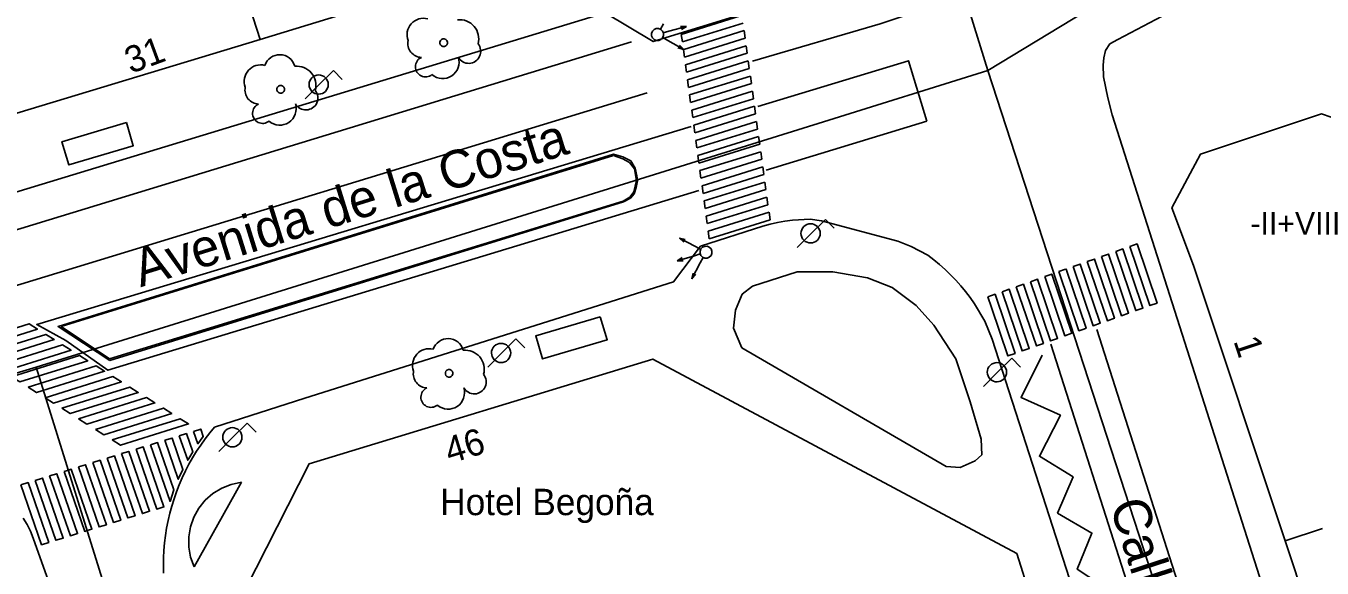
# Model space of a CAD drawing. Extents: x 282771 to 285132, y 4823109 to 4825496.
# Drawn here: x 284977.7 to 285063.7, y 4823877.9 to 4823913.8 of the extents above; entities that cross this region are included whole.
import ezdxf

# ---------------------------------------------------------------- set-up
doc = ezdxf.new("R2010")
doc.units = 0
for name, color, linetype in [('ACERA-BORDILLO', 7, 'Continuous'), ('ARBOL', 7, 'Continuous'), ('BORDILLO', 7, 'Continuous'), ('CALLE-EJE', 7, 'Continuous'), ('CALLE-TEXTO', 7, 'Continuous'), ('CARGA_DESCARGA', 7, 'Continuous'), ('EDIFICIO', 7, 'Continuous'), ('FAROLA', 7, 'Continuous'), ('MARQUESINA-BUS', 7, 'Continuous'), ('MEDIANERA', 7, 'Continuous'), ('NUM-LOCAL', 7, 'Continuous'), ('NUM-PORTAL', 7, 'Continuous'), ('PASO-PEATONES', 7, 'Continuous'), ('SEMAFORO', 7, 'Continuous'), ('SENAL-VIARIA', 7, 'Continuous'), ('TXT-ALTURA-EDIFICIO', 7, 'Continuous'), ('TXT-EDIFICIOS', 7, 'Continuous'), ('ZONA-VERDE', 7, 'Continuous')]:
    doc.layers.add(name, color=color, linetype=linetype)

msp = doc.modelspace()

# ---------------------------------------------------------------- linework, layer by layer
at = {"layer": 'ACERA-BORDILLO'}
for points in [[(285074.607, 4823937.821), (285055.673, 4823927.612), (285051.322, 4823925.111), (285046.619, 4823922.767), (285042.525, 4823920.823), (285038.676, 4823919.171), (285034.524, 4823917.507), (285019.316, 4823912.807), (285016.121, 4823914.704), (284974.158, 4823901.948)], [(285058.981, 4823917.614), (285050.149, 4823912.953), (285049.621, 4823912.648), (285049.347, 4823912.211), (285049.225, 4823911.734), (285049.175, 4823911.236), (285049.205, 4823910.465), (285049.498, 4823909.078), (285049.778, 4823907.948), (285073.317, 4823834.207), (285073.916, 4823833.218), (285074.637, 4823832.385), (285075.54, 4823831.695), (285076.515, 4823831.197), (285077.641, 4823830.943), (285078.514, 4823830.831)], [(285022.454, 4823899.232), (285026.598, 4823900.557), (285027.081, 4823900.686), (285027.569, 4823900.795), (285028.06, 4823900.886), (285028.555, 4823900.956), (285029.745, 4823901.02), (285030.485, 4823900.904), (285035.56, 4823899.571), (285036.437, 4823899.201), (285037.54, 4823898.636), (285037.938, 4823898.334), (285038.325, 4823898.017), (285038.699, 4823897.685), (285039.059, 4823897.339), (285039.406, 4823896.978), (285039.738, 4823896.605), (285040.055, 4823896.218), (285040.357, 4823895.819), (285040.642, 4823895.409), (285041.34, 4823894.246), (285041.82, 4823893.056), (285061.657, 4823831.567)], [(284986.808, 4823877.54), (284986.797, 4823878.04), (284986.805, 4823878.54), (284986.83, 4823879.039), (284986.873, 4823879.537), (284986.934, 4823880.034), (284987.013, 4823880.527), (284987.109, 4823881.018), (284987.223, 4823881.505), (284987.354, 4823881.987), (284987.502, 4823882.465), (284987.667, 4823882.937), (284987.849, 4823883.403), (284988.047, 4823883.861), (284988.262, 4823884.313), (284988.492, 4823884.757), (284988.739, 4823885.192), (284989, 4823885.618), (284989.277, 4823886.034), (284989.568, 4823886.441), (284989.874, 4823886.836), (284990.194, 4823887.221), (284996.192, 4823889.141), (285020.669, 4823896.867), (285022.454, 4823899.232)], [(284977.483, 4823881.183), (284977.745, 4823880.757), (284977.97, 4823880.31), (284978.157, 4823879.847), (284980.047, 4823874.527)]]:
    msp.add_lwpolyline(points, dxfattribs=at)
at = {"layer": 'ARBOL'}
for centre, major_axis, start_param, end_param in [((285004.068, 4823913.257), (0.605, 0.915), 0.330547, 2.514378), ((285006.458, 4823912.987), (0.702, 1.061), 5.035971, 6.969212), ((285003.958, 4823912.687), (-0.516, -0.78), 5.098214, 6.835399), ((285007.068, 4823912.157), (-0.44, -0.664), 5.80269, 9.119314), ((284994.518, 4823910.897), (0.574, 0.866), 5.570622, 8.114301), ((285004.198, 4823911.137), (-0.371, -0.56), 4.140687, 7.556921), ((285005.338, 4823911.437), (-0.599, -0.905), 6.151616, 8.751694), ((284993.258, 4823910.167), (0.606, 0.914), 0.330961, 2.514792), ((284995.648, 4823909.897), (0.703, 1.061), 5.036385, 6.969625), ((284993.148, 4823909.597), (-0.517, -0.78), 5.098628, 6.835813), ((284996.258, 4823909.067), (-0.44, -0.664), 5.803103, 9.119727), ((284993.388, 4823908.047), (-0.371, -0.56), 4.141101, 7.557334), ((284994.528, 4823908.347), (-0.6, -0.905), 6.15203, 8.752107), ((285004.435, 4823891.326), (0.606, 0.914), 0.330961, 2.514792), ((285005.695, 4823892.057), (0.574, 0.866), 5.570622, 8.114301), ((285006.825, 4823891.057), (0.703, 1.061), 5.036385, 6.969625), ((285004.325, 4823890.756), (-0.517, -0.78), 5.098628, 6.835813), ((285007.435, 4823890.227), (-0.44, -0.664), 5.803103, 9.119727), ((285004.565, 4823889.206), (-0.371, -0.56), 4.141101, 7.557334), ((285005.705, 4823889.506), (-0.6, -0.905), 6.15203, 8.752107)]:
    msp.add_ellipse(centre, major_axis=major_axis, ratio=0.999978, start_param=start_param, end_param=end_param, dxfattribs=at)
for centre in [(285005.398, 4823912.727), (284994.588, 4823909.637), (285005.765, 4823890.797)]:
    msp.add_ellipse(centre, major_axis=(0.141, 0.212), ratio=0.999978, dxfattribs=at)
at = {"layer": 'BORDILLO'}
msp.add_lwpolyline([(284983.25, 4823891.649), (285017.34, 4823902.181), (285017.802, 4823902.412), (285018.05, 4823902.714), (285018.193, 4823903.123), (285018.281, 4823903.567), (285018.228, 4823903.905), (285018.121, 4823904.402), (285017.82, 4823904.882), (285017.304, 4823905.149), (285016.683, 4823905.344), (284979.805, 4823893.891), (284983.25, 4823891.649)], dxfattribs=at)
at = {"layer": 'CALLE-EJE'}
for points in [[(284993.076, 4824067.163), (285041.518, 4823910.878)], [(285066.598, 4823926.088), (285041.518, 4823910.878)], [(285041.518, 4823910.878), (285030.628, 4823907.488), (284978.357, 4823891.197)], [(285070.357, 4823822.327), (285041.518, 4823910.878)], [(284978.357, 4823891.197), (284959.951, 4823885.69)], [(284996.257, 4823833.826), (284978.357, 4823891.197)]]:
    msp.add_lwpolyline(points, dxfattribs=at)
at = {"layer": 'CARGA_DESCARGA'}
msp.add_lwpolyline([(285045.131, 4823891.992), (285043.732, 4823889.193), (285046.343, 4823888.011), (285044.949, 4823885.29), (285047.187, 4823883.922), (285046.157, 4823881.523), (285048.434, 4823880.188), (285047.457, 4823877.807), (285049.713, 4823876.314), (285048.647, 4823874.075), (285050.797, 4823872.973), (285049.737, 4823870.684), (285052.192, 4823868.974), (285051.104, 4823866.517), (285053.342, 4823865.211), (285052.441, 4823862.661), (285055.083, 4823861.013), (285052.907, 4823860.422)], dxfattribs=at)
at = {"layer": 'EDIFICIO'}
for points in [[(284993.218, 4823912.947), (284977.078, 4823908.047), (284965.918, 4823904.667), (284962.808, 4823906.487), (284956.328, 4823927.837), (284951.658, 4823943.227), (284947.138, 4823958.077), (284942.478, 4823973.407), (284971.338, 4823982.218), (284963.159, 4824009.718), (284934.528, 4824000.188), (284928.689, 4824018.748), (284924.059, 4824033.508), (284925.889, 4824037.148), (284953.573, 4824046.162), (284952.624, 4824049.404), (284978.603, 4824056.507), (284987.449, 4824027.428), (284994.809, 4824003.878), (284998.168, 4823993.048), (285001.208, 4823983.278), (285004.118, 4823973.918), (285011.868, 4823949.008)], [(285011.868, 4823949.008), (284989.328, 4823942.167), (284990.338, 4823938.027), (284985.578, 4823936.597), (284993.218, 4823912.947)], [(284993.218, 4823912.947), (285000.098, 4823915.037), (285017.588, 4823920.408), (285019.358, 4823924.938), (285011.868, 4823949.008)], [(285075.797, 4823836.017), (285079.047, 4823834.457), (285098.417, 4823840.648), (285099.607, 4823844.108), (285096.087, 4823850.948), (285086.977, 4823868.678), (285078.538, 4823885.098), (285067.538, 4823906.683), (285063.684, 4823908.007), (285055.638, 4823905.329), (285053.754, 4823901.785), (285055.178, 4823897.938), (285061.257, 4823879.688), (285067.137, 4823862.017), (285073.137, 4823843.977), (285075.797, 4823836.017)], [(285056.797, 4823826.697), (285057.657, 4823827.387), (285058.407, 4823828.147), (285058.947, 4823829.067), (285059.007, 4823830.067), (285057.757, 4823833.967), (285055.927, 4823839.717), (285052.147, 4823851.547), (285044.357, 4823875.967), (285043.447, 4823878.837), (285019.288, 4823891.737), (284996.467, 4823884.797), (284990.127, 4823872.287), (284991.377, 4823867.427), (284991.597, 4823866.747), (284996.097, 4823853.537), (285000.487, 4823840.617)]]:
    msp.add_lwpolyline(points, dxfattribs=at)
at = {"layer": 'FAROLA'}
for p, q in [((284998.086, 4823910.885), (284997.146, 4823909.955)), ((284998.676, 4823910.295), (284998.086, 4823910.885)), ((284997.146, 4823909.955), (284996.216, 4823909.015)), ((285030.743, 4823901.009), (285029.803, 4823900.079)), ((285031.333, 4823900.419), (285030.743, 4823901.009)), ((285029.803, 4823900.079), (285028.873, 4823899.139)), ((285010.196, 4823893.073), (285009.256, 4823892.143)), ((285010.786, 4823892.483), (285010.196, 4823893.073)), ((285009.256, 4823892.143), (285008.326, 4823891.203)), ((285043.112, 4823891.796), (285042.172, 4823890.866)), ((285043.702, 4823891.206), (285043.112, 4823891.796)), ((285042.172, 4823890.866), (285041.242, 4823889.926)), ((284992.356, 4823887.481), (284991.416, 4823886.551)), ((284992.356, 4823887.481), (284991.416, 4823886.551)), ((284992.946, 4823886.891), (284992.356, 4823887.481)), ((284992.946, 4823886.891), (284992.356, 4823887.481)), ((284991.416, 4823886.551), (284990.486, 4823885.611)), ((284991.416, 4823886.551), (284990.486, 4823885.611))]:
    msp.add_line(p, q, dxfattribs=at)
msp.add_circle((284997.106, 4823909.955), 0.638, dxfattribs=at)
for centre, major_axis in [((285029.763, 4823900.079), (0.353, 0.531)), ((285009.216, 4823892.143), (0.353, 0.531)), ((285042.132, 4823890.866), (0.352, 0.532)), ((284991.376, 4823886.551), (0.353, 0.531)), ((284991.376, 4823886.551), (0.353, 0.531))]:
    msp.add_ellipse(centre, major_axis=major_axis, ratio=0.999978, dxfattribs=at)
at = {"layer": 'MARQUESINA-BUS'}
for points in [[(284984.342, 4823907.426), (284980.056, 4823906.154), (284980.51, 4823904.626), (284984.796, 4823905.898), (284984.342, 4823907.426)], [(285015.804, 4823894.552), (285011.518, 4823893.28), (285011.971, 4823891.752), (285016.258, 4823893.024), (285015.804, 4823894.552)]]:
    msp.add_lwpolyline(points, dxfattribs=at)
at = {"layer": 'MEDIANERA'}
msp.add_line((285061.257, 4823879.688), (285063.757, 4823880.488), dxfattribs=at)
msp.add_lwpolyline([(284984.288, 4823940.587), (284985.578, 4823936.597), (284993.218, 4823912.947)], dxfattribs=at)
at = {"layer": 'PASO-PEATONES'}
for p, q in [((285025.105, 4823914.504), (285021.179, 4823913.282)), ((285021.248, 4823912.78), (285025.281, 4823914.035)), ((285021.179, 4823913.282), (285021.248, 4823912.78)), ((285025.35, 4823913.532), (285021.338, 4823912.284)), ((285025.418, 4823913.03), (285025.35, 4823913.532)), ((285021.338, 4823912.284), (285021.317, 4823912.277)), ((285021.317, 4823912.277), (285021.386, 4823911.775)), ((285021.386, 4823911.775), (285025.418, 4823913.03)), ((285025.487, 4823912.528), (285021.455, 4823911.273)), ((285025.556, 4823912.026), (285025.487, 4823912.528)), ((285021.524, 4823910.771), (285025.556, 4823912.026)), ((285025.625, 4823911.523), (285021.592, 4823910.268)), ((285025.694, 4823911.021), (285025.625, 4823911.523)), ((285021.455, 4823911.273), (285021.524, 4823910.771)), ((285021.661, 4823909.766), (285025.694, 4823911.021)), ((285025.763, 4823910.519), (285021.73, 4823909.264)), ((285025.831, 4823910.017), (285025.763, 4823910.519)), ((285021.592, 4823910.268), (285021.661, 4823909.766)), ((285021.799, 4823908.762), (285025.831, 4823910.017)), ((285021.73, 4823909.264), (285021.799, 4823908.762)), ((285025.9, 4823909.515), (285021.868, 4823908.26)), ((285021.937, 4823907.757), (285025.969, 4823909.012)), ((285025.969, 4823909.012), (285025.9, 4823909.515)), ((285021.868, 4823908.26), (285021.937, 4823907.757)), ((285026.038, 4823908.51), (285022.005, 4823907.255)), ((285022.074, 4823906.753), (285026.107, 4823908.008)), ((285026.107, 4823908.008), (285026.038, 4823908.51)), ((285022.005, 4823907.255), (285022.074, 4823906.753)), ((285026.176, 4823907.506), (285022.143, 4823906.251)), ((285026.245, 4823907.003), (285026.176, 4823907.506)), ((285022.143, 4823906.251), (285022.212, 4823905.748)), ((285022.212, 4823905.748), (285026.245, 4823907.003)), ((285026.313, 4823906.501), (285022.281, 4823905.246)), ((285026.382, 4823905.999), (285026.313, 4823906.501)), ((285022.35, 4823904.744), (285026.382, 4823905.999)), ((285026.451, 4823905.497), (285022.418, 4823904.242)), ((285026.52, 4823904.995), (285026.451, 4823905.497)), ((285022.281, 4823905.246), (285022.35, 4823904.744)), ((285022.487, 4823903.739), (285026.52, 4823904.995)), ((285026.589, 4823904.492), (285022.556, 4823903.237)), ((285022.418, 4823904.242), (285022.487, 4823903.739)), ((285022.625, 4823902.735), (285026.658, 4823903.99)), ((285022.556, 4823903.237), (285022.625, 4823902.735)), ((285026.726, 4823903.488), (285022.694, 4823902.233)), ((285022.763, 4823901.731), (285026.795, 4823902.986)), ((285026.795, 4823902.986), (285026.726, 4823903.488)), ((285022.694, 4823902.233), (285022.763, 4823901.731)), ((285026.864, 4823902.483), (285022.832, 4823901.228)), ((285022.9, 4823900.726), (285026.933, 4823901.981)), ((285026.933, 4823901.981), (285026.864, 4823902.483)), ((285022.832, 4823901.228), (285022.9, 4823900.726)), ((285027.002, 4823901.479), (285022.969, 4823900.224)), ((285027.071, 4823900.977), (285027.002, 4823901.479)), ((285022.969, 4823900.224), (285023.038, 4823899.722)), ((285023.038, 4823899.722), (285027.071, 4823900.977))]:
    msp.add_line(p, q, dxfattribs=at)
msp.add_lwpolyline([(285026.658, 4823903.99), (285026.635, 4823904.155), (285026.589, 4823904.492)], dxfattribs=at)
for points in [[(285050.962, 4823899.212), (285051.433, 4823899.379), (285052.761, 4823895.453), (285052.29, 4823895.286)], [(285049.076, 4823898.543), (285049.548, 4823898.71), (285050.876, 4823894.785), (285050.405, 4823894.618)], [(285050.019, 4823898.877), (285050.49, 4823899.045), (285051.819, 4823895.119), (285051.347, 4823894.952)], [(285046.248, 4823897.541), (285046.626, 4823897.675), (285046.72, 4823897.707), (285048.048, 4823893.782), (285047.909, 4823893.733), (285047.577, 4823893.615)], [(285047.191, 4823897.875), (285047.662, 4823898.042), (285048.991, 4823894.116), (285048.519, 4823893.949)], [(285048.134, 4823898.209), (285048.605, 4823898.376), (285049.933, 4823894.45), (285049.462, 4823894.283)], [(285044.363, 4823896.873), (285044.834, 4823897.04), (285046.163, 4823893.114), (285045.691, 4823892.947)], [(285045.306, 4823897.207), (285045.777, 4823897.374), (285047.105, 4823893.448), (285046.634, 4823893.281)], [(285041.535, 4823895.87), (285042.007, 4823896.037), (285043.335, 4823892.111), (285042.863, 4823891.944), (285041.776, 4823895.159)], [(285042.478, 4823896.204), (285042.949, 4823896.371), (285044.277, 4823892.446), (285043.806, 4823892.279)], [(285043.42, 4823896.538), (285043.892, 4823896.706), (285045.22, 4823892.78), (285044.749, 4823892.613)], [(284973.364, 4823892.668), (284977.876, 4823894.078), (284978.434, 4823893.728), (284973.921, 4823892.318)], [(284974.479, 4823891.969), (284978.991, 4823893.379), (284979.045, 4823893.345), (284979.549, 4823893.029), (284975.036, 4823891.619)], [(284975.593, 4823891.269), (284980.106, 4823892.679), (284980.664, 4823892.329), (284976.151, 4823890.92)], [(284976.708, 4823890.57), (284981.221, 4823891.98), (284981.778, 4823891.63), (284977.266, 4823890.22)], [(284977.823, 4823889.871), (284982.336, 4823891.28), (284982.893, 4823890.931), (284978.381, 4823889.521)], [(284978.938, 4823889.171), (284983.451, 4823890.581), (284984.008, 4823890.231), (284979.495, 4823888.822)], [(284980.053, 4823888.472), (284984.565, 4823889.882), (284985.123, 4823889.532), (284980.61, 4823888.122)], [(284981.168, 4823887.772), (284985.68, 4823889.182), (284986.238, 4823888.833), (284981.725, 4823887.423)], [(284982.282, 4823887.073), (284986.795, 4823888.483), (284987.353, 4823888.133), (284982.84, 4823886.723)], [(284983.397, 4823886.374), (284987.91, 4823887.783), (284988.467, 4823887.434), (284983.955, 4823886.024)], [(284986.892, 4823886.351), (284987.37, 4823886.498), (284988.091, 4823884.418), (284987.787, 4823883.768)], [(284987.848, 4823886.646), (284988.326, 4823886.794), (284988.744, 4823885.587), (284988.411, 4823885.023)], [(284988.804, 4823886.942), (284989.282, 4823887.089), (284989.447, 4823886.612), (284989.09, 4823886.116)], [(284984.024, 4823885.464), (284984.502, 4823885.612), (284985.879, 4823881.637), (284985.401, 4823881.489)], [(284984.98, 4823885.76), (284985.458, 4823885.907), (284986.835, 4823881.932), (284986.357, 4823881.785)], [(284985.936, 4823886.055), (284986.414, 4823886.203), (284987.501, 4823883.065), (284987.238, 4823882.297)], [(284981.156, 4823884.578), (284981.634, 4823884.725), (284983.011, 4823880.75), (284982.533, 4823880.603)], [(284982.112, 4823884.873), (284982.59, 4823885.021), (284983.967, 4823881.046), (284983.489, 4823880.898)], [(284983.068, 4823885.169), (284983.546, 4823885.316), (284984.923, 4823881.341), (284984.445, 4823881.194)], [(284978.289, 4823883.691), (284978.766, 4823883.839), (284980.144, 4823879.864), (284979.666, 4823879.716)], [(284979.244, 4823883.987), (284979.722, 4823884.134), (284981.1, 4823880.16), (284980.622, 4823880.012)], [(284980.2, 4823884.282), (284980.487, 4823884.371), (284980.678, 4823884.43), (284982.055, 4823880.455), (284981.739, 4823880.357), (284981.578, 4823880.307)], [(284977.333, 4823883.396), (284977.811, 4823883.544), (284979.188, 4823879.569), (284978.71, 4823879.421)]]:
    msp.add_lwpolyline(points, close=True, dxfattribs=at)
at = {"layer": 'SEMAFORO'}
for p, q in [((285019.993, 4823913.972), (285019.795, 4823913.624)), ((285019.979, 4823913.382), (285020.361, 4823913.487)), ((285020.361, 4823913.487), (285021.52, 4823913.806)), ((285021.122, 4823913.814), (285021.52, 4823913.806)), ((285021.182, 4823913.596), (285021.52, 4823913.806)), ((285019.945, 4823913.079), (285020.293, 4823912.881)), ((285020.293, 4823912.881), (285021.337, 4823912.289)), ((285020.957, 4823912.39), (285021.337, 4823912.289)), ((285021.055, 4823912.563), (285021.337, 4823912.289)), ((285022.112, 4823899.205), (285021.054, 4823899.77)), ((285021.342, 4823899.503), (285021.054, 4823899.77)), ((285021.436, 4823899.679), (285021.054, 4823899.77)), ((285022.06, 4823898.598), (285020.909, 4823898.249)), ((285021.242, 4823898.468), (285020.909, 4823898.249)), ((285022.439, 4823898.713), (285022.06, 4823898.598)), ((285022.465, 4823899.016), (285022.112, 4823899.205)), ((285022.44, 4823898.122), (285022.629, 4823898.475)), ((285021.308, 4823898.251), (285020.909, 4823898.249)), ((285021.874, 4823897.064), (285022.44, 4823898.122)), ((285021.874, 4823897.064), (285021.965, 4823897.446)), ((285022.142, 4823897.352), (285021.874, 4823897.064))]:
    msp.add_line(p, q, dxfattribs=at)
for centre, major_axis in [((285019.597, 4823913.277), (-0.221, -0.334)), ((285022.818, 4823898.827), (0.221, 0.334))]:
    msp.add_ellipse(centre, major_axis=major_axis, ratio=0.999978, dxfattribs=at)
at = {"layer": 'SENAL-VIARIA'}
for p, q in [((285017.872, 4823912.795), (284961.954, 4823895.707)), ((285018.905, 4823909.415), (284962.987, 4823892.326)), ((285048.765, 4823893.706), (285066.727, 4823837.599)), ((285045.716, 4823892.73), (285063.678, 4823836.623))]:
    msp.add_line(p, q, dxfattribs=at)
for points in [[(285025.913, 4823911.512), (285034.387, 4823913.977), (285036.495, 4823914.68), (285038.706, 4823915.465)], [(285026.25, 4823908.504), (285036.253, 4823911.529), (285037.49, 4823907.525)], [(285022.343, 4823902.921), (284983.119, 4823890.998), (284980.33, 4823892.975), (284978.387, 4823894.03), (285021.836, 4823907.169)], [(285037.49, 4823907.525), (285026.806, 4823904.277)]]:
    msp.add_lwpolyline(points, dxfattribs=at)
at = {"layer": 'ZONA-VERDE'}
for p, q in [((284980.003, 4823893.897), (285016.681, 4823905.239)), ((285017.312, 4823902.22), (284983.227, 4823891.745)), ((285025.898, 4823896.587), (285028.878, 4823897.527)), ((285028.878, 4823897.527), (285031.238, 4823897.537)), ((285031.238, 4823897.537), (285033.548, 4823897.127)), ((285033.548, 4823897.127), (285035.188, 4823896.477)), ((285024.768, 4823894.977), (285025.228, 4823896.037)), ((285025.228, 4823896.037), (285025.898, 4823896.587)), ((285035.188, 4823896.477), (285036.778, 4823895.297)), ((285036.778, 4823895.297), (285037.948, 4823893.987)), ((285024.638, 4823893.787), (285024.768, 4823894.977)), ((284983.227, 4823891.745), (284980.003, 4823893.897)), ((285025.207, 4823892.487), (285024.638, 4823893.787)), ((285037.948, 4823893.987), (285039.408, 4823891.747)), ((285038.757, 4823884.617), (285025.207, 4823892.487)), ((285039.408, 4823891.747), (285040.347, 4823888.897)), ((285040.347, 4823888.897), (285041.097, 4823886.427)), ((285041.097, 4823886.427), (285041.137, 4823885.377)), ((285040.697, 4823884.977), (285039.687, 4823884.537)), ((285041.137, 4823885.377), (285040.697, 4823884.977)), ((285039.687, 4823884.537), (285038.757, 4823884.617)), ((284991.977, 4823883.577), (284988.837, 4823877.947)), ((284990.087, 4823882.827), (284990.677, 4823883.177)), ((284990.677, 4823883.177), (284991.307, 4823883.427)), ((284991.307, 4823883.427), (284991.977, 4823883.577)), ((284989.147, 4823881.847), (284989.577, 4823882.377)), ((284989.577, 4823882.377), (284990.087, 4823882.827)), ((284988.817, 4823881.247), (284989.147, 4823881.847)), ((284988.477, 4823879.937), (284988.597, 4823880.607)), ((284988.597, 4823880.607), (284988.817, 4823881.247)), ((284988.487, 4823879.257), (284988.477, 4823879.937)), ((284988.597, 4823878.587), (284988.487, 4823879.257)), ((284988.837, 4823877.947), (284988.597, 4823878.587))]:
    msp.add_line(p, q, dxfattribs=at)
for points in [[(285016.681, 4823905.239), (285017.302, 4823905.03), (285017.731, 4823904.792), (285018.073, 4823904.362)], [(285018.073, 4823904.362), (285018.203, 4823903.585), (285018.036, 4823902.826), (285017.752, 4823902.476), (285017.312, 4823902.22)]]:
    msp.add_lwpolyline(points, dxfattribs=at)

# ---------------------------------------------------------------- texts
at = {"layer": 'CALLE-TEXTO'}
for s, rotation, p in [('Avenida de la Costa', 17.31041, (284985.282, 4823896.497)), ('Calle Diecisiete de Agosto', 288.03948, (285049.59, 4823882.057))]:
    msp.add_text(s, height=2.5, rotation=rotation, dxfattribs=at).set_placement(p)
at = {"layer": 'NUM-LOCAL'}
msp.add_text('46', height=1.75, rotation=17.03064, dxfattribs=at).set_placement((285005.8, 4823884.781))
at = {"layer": 'NUM-PORTAL'}
for s, rotation, p in [('31', 20.26062, (284984.629, 4823910.66)), ('1', 288.17943, (285057.823, 4823892.943))]:
    msp.add_text(s, height=1.75, rotation=rotation, dxfattribs=at).set_placement(p)
at = {"layer": 'TXT-ALTURA-EDIFICIO'}
msp.add_text('-II+VIII', height=1.5, rotation=0.0006, dxfattribs=at).set_placement((285058.965, 4823899.998))
at = {"layer": 'TXT-EDIFICIOS'}
msp.add_text('Hotel Begoña', height=1.75, rotation=0.0006, dxfattribs=at).set_placement((285005.174, 4823881.382))

doc.saveas('drawing.dxf')
